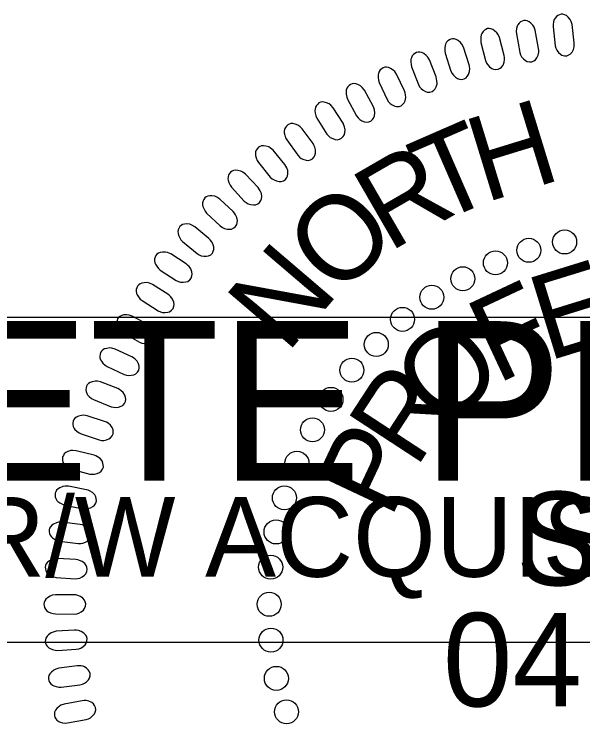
# Model space of a CAD drawing. Extents: x 18938 to 19565, y 6931 to 7973.
# Drawn here: x 19368.08 to 19373.02, y 7502.59 to 7508.75 of the extents above; entities that cross this region are included whole.
import ezdxf

# ---------------------------------------------------------------- set-up
doc = ezdxf.new("R2010")
doc.units = 0
for name, color, linetype in [('Old_Level_10', 7, 'Continuous'), ('Prop Pavement Schedule Description CELL', 7, 'Continuous'), ('Scratch_Level_5', 7, 'Continuous')]:
    doc.layers.add(name, color=color, linetype=linetype)

# ---------------------------------------------------------------- blocks, each defined once
blk = doc.blocks.new('Gregory K. Goins')
at = {"layer": 'Old_Level_10'}
for points in [[(-57.766, 88.076), (-57.995, 89.281), (-58.073, 89.489), (-58.15, 89.617), (-58.292, 89.763), (-58.408, 89.852), (-58.533, 89.91), (-58.643, 89.929), (-58.758, 89.928), (-58.864, 89.887), (-58.975, 89.835), (-59.067, 89.757), (-59.152, 89.639), (-59.195, 89.55), (-59.233, 89.39), (-59.258, 89.203), (-59.251, 89.042), (-59.023, 87.806), (-58.969, 87.644), (-58.899, 87.515), (-58.781, 87.375), (-58.645, 87.259), (-58.534, 87.199), (-58.369, 87.169), (-58.219, 87.178), (-58.079, 87.245), (-57.985, 87.314), (-57.879, 87.435), (-57.794, 87.624), (-57.761, 87.813), (-57.756, 87.946)], [(-55.384, 88.444), (-55.538, 89.661), (-55.602, 89.875), (-55.672, 90.006), (-55.804, 90.161), (-55.914, 90.257), (-56.035, 90.322), (-56.145, 90.349), (-56.258, 90.355), (-56.367, 90.321), (-56.482, 90.276), (-56.578, 90.204), (-56.67, 90.092), (-56.719, 90.005), (-56.767, 89.848), (-56.804, 89.663), (-56.806, 89.502), (-56.656, 88.254), (-56.613, 88.088), (-56.551, 87.955), (-56.442, 87.808), (-56.313, 87.684), (-56.207, 87.617), (-56.044, 87.577), (-55.893, 87.576), (-55.75, 87.634), (-55.652, 87.697), (-55.538, 87.812), (-55.441, 87.995), (-55.397, 88.181), (-55.384, 88.313)], [(-60.071, 87.604), (-60.375, 88.792), (-60.466, 88.995), (-60.552, 89.118), (-60.702, 89.254), (-60.824, 89.336), (-60.952, 89.386), (-61.064, 89.399), (-61.177, 89.39), (-61.281, 89.343), (-61.389, 89.284), (-61.476, 89.2), (-61.552, 89.077), (-61.591, 88.986), (-61.619, 88.823), (-61.632, 88.635), (-61.614, 88.475), (-61.309, 87.256), (-61.245, 87.097), (-61.167, 86.973), (-61.04, 86.841), (-60.897, 86.733), (-60.783, 86.681), (-60.616, 86.661), (-60.466, 86.679), (-60.331, 86.754), (-60.243, 86.829), (-60.144, 86.957), (-60.071, 87.151), (-60.05, 87.342), (-60.053, 87.474)], [(-62.405, 86.983), (-62.783, 88.15), (-62.886, 88.347), (-62.979, 88.464), (-63.138, 88.591), (-63.264, 88.665), (-63.396, 88.706), (-63.508, 88.712), (-63.62, 88.696), (-63.721, 88.643), (-63.825, 88.577), (-63.906, 88.489), (-63.975, 88.361), (-64.008, 88.266), (-64.026, 88.103), (-64.027, 87.914), (-63.999, 87.755), (-63.618, 86.558), (-63.544, 86.404), (-63.459, 86.285), (-63.324, 86.161), (-63.175, 86.063), (-63.058, 86.017), (-62.889, 86.008), (-62.741, 86.035), (-62.611, 86.119), (-62.527, 86.199), (-62.437, 86.333), (-62.376, 86.532), (-62.367, 86.723), (-62.379, 86.856)], [(-64.605, 86.167), (-65.057, 87.308), (-65.172, 87.498), (-65.272, 87.609), (-65.439, 87.725), (-65.569, 87.791), (-65.703, 87.824), (-65.815, 87.823), (-65.926, 87.8), (-66.023, 87.74), (-66.124, 87.668), (-66.199, 87.574), (-66.26, 87.443), (-66.286, 87.347), (-66.294, 87.183), (-66.283, 86.994), (-66.245, 86.838), (-65.79, 85.666), (-65.707, 85.517), (-65.614, 85.404), (-65.471, 85.288), (-65.316, 85.2), (-65.196, 85.161), (-65.028, 85.163), (-64.882, 85.2), (-64.758, 85.292), (-64.679, 85.377), (-64.597, 85.516), (-64.548, 85.718), (-64.552, 85.91), (-64.572, 86.041)], [(-66.723, 85.234), (-67.245, 86.344), (-67.372, 86.526), (-67.479, 86.631), (-67.652, 86.737), (-67.787, 86.794), (-67.922, 86.819), (-68.034, 86.811), (-68.144, 86.781), (-68.237, 86.715), (-68.332, 86.638), (-68.402, 86.539), (-68.454, 86.404), (-68.474, 86.306), (-68.472, 86.142), (-68.449, 85.954), (-68.402, 85.8), (-67.873, 84.661), (-67.781, 84.516), (-67.681, 84.409), (-67.532, 84.303), (-67.371, 84.224), (-67.25, 84.193), (-67.082, 84.206), (-66.938, 84.251), (-66.82, 84.351), (-66.746, 84.441), (-66.674, 84.585), (-66.637, 84.789), (-66.653, 84.98), (-66.681, 85.111)], [(-68.806, 84.22), (-69.397, 85.295), (-69.535, 85.47), (-69.648, 85.567), (-69.828, 85.662), (-69.966, 85.711), (-70.102, 85.727), (-70.213, 85.711), (-70.321, 85.675), (-70.41, 85.604), (-70.501, 85.52), (-70.563, 85.417), (-70.607, 85.279), (-70.621, 85.18), (-70.608, 85.017), (-70.574, 84.83), (-70.517, 84.68), (-69.918, 83.575), (-69.817, 83.437), (-69.71, 83.337), (-69.556, 83.24), (-69.389, 83.171), (-69.266, 83.148), (-69.099, 83.171), (-68.959, 83.226), (-68.847, 83.333), (-68.779, 83.427), (-68.716, 83.576), (-68.693, 83.782), (-68.72, 83.972), (-68.757, 84.099)], [(-70.823, 83.078), (-71.48, 84.114), (-71.63, 84.28), (-71.748, 84.369), (-71.933, 84.453), (-72.074, 84.493), (-72.211, 84.5), (-72.322, 84.478), (-72.427, 84.435), (-72.511, 84.358), (-72.596, 84.269), (-72.652, 84.162), (-72.687, 84.022), (-72.695, 83.923), (-72.672, 83.76), (-72.626, 83.577), (-72.56, 83.429), (-71.893, 82.364), (-71.783, 82.233), (-71.67, 82.139), (-71.509, 82.053), (-71.34, 81.995), (-71.215, 81.979), (-71.05, 82.013), (-70.914, 82.076), (-70.809, 82.19), (-70.747, 82.288), (-70.693, 82.44), (-70.683, 82.648), (-70.723, 82.836), (-70.766, 82.96)], [(-72.824, 81.723), (-73.545, 82.716), (-73.704, 82.872), (-73.828, 82.954), (-74.019, 83.026), (-74.162, 83.057), (-74.299, 83.056), (-74.408, 83.027), (-74.51, 82.977), (-74.589, 82.895), (-74.668, 82.801), (-74.717, 82.691), (-74.744, 82.548), (-74.745, 82.449), (-74.712, 82.288), (-74.655, 82.107), (-74.579, 81.965), (-73.847, 80.944), (-73.729, 80.82), (-73.611, 80.733), (-73.445, 80.657), (-73.272, 80.61), (-73.146, 80.602), (-72.984, 80.646), (-72.851, 80.718), (-72.754, 80.838), (-72.699, 80.939), (-72.654, 81.095), (-72.657, 81.303), (-72.708, 81.488), (-72.76, 81.61)], [(-74.704, 80.335), (-75.486, 81.28), (-75.655, 81.425), (-75.784, 81.5), (-75.978, 81.559), (-76.123, 81.582), (-76.26, 81.572), (-76.366, 81.535), (-76.465, 81.479), (-76.539, 81.392), (-76.612, 81.293), (-76.655, 81.181), (-76.672, 81.037), (-76.667, 80.937), (-76.624, 80.779), (-76.556, 80.603), (-76.471, 80.465), (-75.677, 79.492), (-75.551, 79.376), (-75.427, 79.297), (-75.257, 79.231), (-75.081, 79.195), (-74.955, 79.195), (-74.796, 79.249), (-74.668, 79.329), (-74.579, 79.455), (-74.53, 79.56), (-74.495, 79.718), (-74.512, 79.925), (-74.574, 80.106), (-74.634, 80.225)], [(-76.492, 78.795), (-77.331, 79.69), (-77.509, 79.825), (-77.643, 79.891), (-77.841, 79.938), (-77.986, 79.951), (-78.123, 79.933), (-78.226, 79.89), (-78.322, 79.828), (-78.39, 79.736), (-78.457, 79.632), (-78.492, 79.518), (-78.5, 79.373), (-78.489, 79.274), (-78.436, 79.119), (-78.356, 78.947), (-78.264, 78.816), (-77.409, 77.894), (-77.277, 77.786), (-77.149, 77.715), (-76.974, 77.66), (-76.796, 77.634), (-76.671, 77.642), (-76.516, 77.707), (-76.393, 77.795), (-76.312, 77.926), (-76.269, 78.034), (-76.244, 78.193), (-76.273, 78.399), (-76.348, 78.576), (-76.414, 78.691)], [(-78.154, 77.186), (-79.048, 78.026), (-79.234, 78.149), (-79.371, 78.207), (-79.572, 78.241), (-79.718, 78.246), (-79.853, 78.218), (-79.954, 78.169), (-80.045, 78.101), (-80.107, 78.006), (-80.167, 77.898), (-80.196, 77.782), (-80.195, 77.637), (-80.177, 77.538), (-80.115, 77.387), (-80.025, 77.22), (-79.924, 77.094), (-79.013, 76.229), (-78.874, 76.129), (-78.742, 76.066), (-78.564, 76.022), (-78.386, 76.009), (-78.261, 76.024), (-78.11, 76.098), (-77.993, 76.193), (-77.92, 76.33), (-77.884, 76.44), (-77.87, 76.601), (-77.911, 76.804), (-77.996, 76.976), (-78.07, 77.086)], [(-79.768, 75.399), (-80.712, 76.182), (-80.906, 76.293), (-81.046, 76.342), (-81.249, 76.363), (-81.395, 76.358), (-81.527, 76.323), (-81.625, 76.268), (-81.712, 76.194), (-81.768, 76.095), (-81.821, 75.983), (-81.843, 75.865), (-81.832, 75.721), (-81.809, 75.624), (-81.736, 75.477), (-81.636, 75.315), (-81.528, 75.197), (-80.565, 74.39), (-80.42, 74.299), (-80.284, 74.245), (-80.103, 74.212), (-79.925, 74.209), (-79.801, 74.234), (-79.655, 74.316), (-79.544, 74.418), (-79.479, 74.559), (-79.451, 74.671), (-79.447, 74.833), (-79.501, 75.033), (-79.596, 75.2), (-79.678, 75.305)], [(-81.292, 73.697), (-82.322, 74.363), (-82.527, 74.45), (-82.673, 74.483), (-82.876, 74.48), (-83.021, 74.458), (-83.148, 74.407), (-83.239, 74.341), (-83.317, 74.257), (-83.361, 74.153), (-83.4, 74.036), (-83.407, 73.916), (-83.38, 73.774), (-83.346, 73.68), (-83.256, 73.542), (-83.138, 73.394), (-83.016, 73.289), (-81.965, 72.601), (-81.81, 72.528), (-81.669, 72.49), (-81.486, 72.478), (-81.308, 72.497), (-81.188, 72.536), (-81.053, 72.635), (-80.955, 72.749), (-80.907, 72.897), (-80.892, 73.011), (-80.907, 73.172), (-80.984, 73.365), (-81.099, 73.519), (-81.192, 73.614)], [(-82.507, 71.674), (-83.542, 72.332), (-83.747, 72.418), (-83.893, 72.449), (-84.097, 72.446), (-84.241, 72.422), (-84.369, 72.37), (-84.458, 72.303), (-84.536, 72.219), (-84.579, 72.113), (-84.617, 71.997), (-84.623, 71.876), (-84.595, 71.735), (-84.56, 71.641), (-84.469, 71.504), (-84.35, 71.357), (-84.228, 71.253), (-83.17, 70.573), (-83.015, 70.501), (-82.873, 70.464), (-82.691, 70.454), (-82.513, 70.474), (-82.393, 70.513), (-82.259, 70.614), (-82.162, 70.73), (-82.115, 70.877), (-82.101, 70.992), (-82.117, 71.153), (-82.196, 71.344), (-82.312, 71.497), (-82.405, 71.593)], [(-83.81, 69.625), (-84.885, 70.217), (-85.095, 70.29), (-85.243, 70.311), (-85.445, 70.295), (-85.589, 70.262), (-85.712, 70.203), (-85.797, 70.13), (-85.869, 70.042), (-85.905, 69.934), (-85.937, 69.815), (-85.935, 69.694), (-85.898, 69.554), (-85.857, 69.464), (-85.759, 69.332), (-85.63, 69.193), (-85.501, 69.097), (-84.404, 68.485), (-84.245, 68.422), (-84.101, 68.395), (-83.918, 68.396), (-83.741, 68.427), (-83.624, 68.474), (-83.496, 68.582), (-83.407, 68.704), (-83.37, 68.854), (-83.363, 68.969), (-83.389, 69.129), (-83.48, 69.315), (-83.605, 69.461), (-83.704, 69.55)], [(-84.919, 67.501), (-86.029, 68.024), (-86.243, 68.084), (-86.392, 68.096), (-86.593, 68.067), (-86.734, 68.026), (-86.853, 67.958), (-86.934, 67.88), (-87, 67.787), (-87.03, 67.678), (-87.053, 67.556), (-87.044, 67.437), (-86.999, 67.3), (-86.952, 67.212), (-86.845, 67.087), (-86.708, 66.956), (-86.574, 66.867), (-85.439, 66.325), (-85.277, 66.274), (-85.131, 66.255), (-84.949, 66.268), (-84.775, 66.31), (-84.661, 66.364), (-84.54, 66.48), (-84.458, 66.607), (-84.431, 66.759), (-84.431, 66.876), (-84.467, 67.033), (-84.57, 67.213), (-84.703, 67.35), (-84.808, 67.433)], [(-85.858, 65.383), (-86.998, 65.834), (-87.216, 65.88), (-87.365, 65.884), (-87.565, 65.842), (-87.702, 65.792), (-87.817, 65.717), (-87.893, 65.634), (-87.953, 65.537), (-87.976, 65.426), (-87.992, 65.303), (-87.975, 65.184), (-87.921, 65.05), (-87.869, 64.965), (-87.754, 64.847), (-87.609, 64.726), (-87.47, 64.646), (-86.304, 64.176), (-86.139, 64.135), (-85.992, 64.125), (-85.811, 64.149), (-85.64, 64.202), (-85.529, 64.263), (-85.415, 64.387), (-85.343, 64.518), (-85.324, 64.672), (-85.332, 64.788), (-85.378, 64.943), (-85.492, 65.116), (-85.634, 65.245), (-85.744, 65.321)], [(-86.734, 63.193), (-87.901, 63.572), (-88.121, 63.605), (-88.27, 63.599), (-88.466, 63.545), (-88.601, 63.486), (-88.711, 63.404), (-88.781, 63.317), (-88.834, 63.216), (-88.85, 63.103), (-88.859, 62.98), (-88.834, 62.863), (-88.772, 62.732), (-88.714, 62.65), (-88.593, 62.54), (-88.441, 62.428), (-88.296, 62.357), (-87.103, 61.961), (-86.935, 61.93), (-86.788, 61.93), (-86.609, 61.966), (-86.442, 62.029), (-86.335, 62.097), (-86.23, 62.227), (-86.165, 62.363), (-86.157, 62.518), (-86.172, 62.633), (-86.227, 62.785), (-86.351, 62.951), (-86.502, 63.07), (-86.616, 63.139)], [(-87.438, 60.938), (-88.627, 61.243), (-88.848, 61.261), (-88.997, 61.246), (-89.189, 61.179), (-89.319, 61.113), (-89.425, 61.024), (-89.489, 60.932), (-89.537, 60.829), (-89.545, 60.716), (-89.546, 60.592), (-89.514, 60.475), (-89.444, 60.35), (-89.381, 60.272), (-89.253, 60.169), (-89.094, 60.067), (-88.945, 60.005), (-87.73, 59.685), (-87.56, 59.665), (-87.414, 59.673), (-87.237, 59.721), (-87.074, 59.794), (-86.972, 59.868), (-86.875, 60.006), (-86.819, 60.146), (-86.82, 60.3), (-86.842, 60.414), (-86.907, 60.562), (-87.041, 60.72), (-87.199, 60.83), (-87.317, 60.891)], [(-87.95, 58.642), (-89.154, 58.872), (-89.377, 58.877), (-89.524, 58.852), (-89.712, 58.773), (-89.838, 58.699), (-89.937, 58.603), (-89.996, 58.508), (-90.037, 58.402), (-90.038, 58.288), (-90.031, 58.165), (-89.992, 58.051), (-89.914, 57.929), (-89.847, 57.856), (-89.712, 57.761), (-89.547, 57.669), (-89.395, 57.617), (-88.161, 57.373), (-87.991, 57.364), (-87.845, 57.382), (-87.672, 57.44), (-87.514, 57.524), (-87.417, 57.604), (-87.329, 57.747), (-87.281, 57.891), (-87.292, 58.045), (-87.322, 58.157), (-87.396, 58.301), (-87.539, 58.45), (-87.704, 58.55), (-87.826, 58.603)], [(-88.37, 56.328), (-89.587, 56.482), (-89.809, 56.472), (-89.955, 56.438), (-90.137, 56.348), (-90.258, 56.266), (-90.351, 56.164), (-90.404, 56.066), (-90.438, 55.957), (-90.432, 55.843), (-90.417, 55.72), (-90.371, 55.609), (-90.285, 55.493), (-90.214, 55.424), (-90.074, 55.338), (-89.903, 55.256), (-89.748, 55.214), (-88.502, 55.048), (-88.331, 55.05), (-88.187, 55.077), (-88.018, 55.145), (-87.865, 55.239), (-87.774, 55.326), (-87.694, 55.474), (-87.655, 55.62), (-87.677, 55.773), (-87.713, 55.883), (-87.796, 56.022), (-87.949, 56.161), (-88.119, 56.251), (-88.243, 56.297)], [(-88.656, 53.984), (-89.881, 54.061), (-90.102, 54.038), (-90.245, 53.994), (-90.421, 53.893), (-90.537, 53.803), (-90.624, 53.696), (-90.67, 53.594), (-90.697, 53.484), (-90.684, 53.371), (-90.661, 53.249), (-90.609, 53.141), (-90.516, 53.031), (-90.44, 52.966), (-90.295, 52.889), (-90.12, 52.818), (-89.962, 52.786), (-88.708, 52.699), (-88.537, 52.71), (-88.395, 52.746), (-88.23, 52.826), (-88.084, 52.929), (-87.998, 53.021), (-87.929, 53.174), (-87.899, 53.322), (-87.93, 53.473), (-87.973, 53.581), (-88.064, 53.714), (-88.226, 53.844), (-88.401, 53.923), (-88.528, 53.96)], [(-88.787, 51.633), (-90.013, 51.633), (-90.233, 51.595), (-90.373, 51.544), (-90.542, 51.432), (-90.652, 51.334), (-90.731, 51.222), (-90.771, 51.118), (-90.792, 51.005), (-90.771, 50.894), (-90.742, 50.774), (-90.682, 50.669), (-90.582, 50.565), (-90.503, 50.505), (-90.353, 50.437), (-90.173, 50.378), (-90.014, 50.355), (-88.757, 50.347), (-88.588, 50.369), (-88.448, 50.415), (-88.289, 50.504), (-88.149, 50.616), (-88.069, 50.713), (-88.009, 50.87), (-87.989, 51.02), (-88.029, 51.169), (-88.079, 51.274), (-88.178, 51.401), (-88.348, 51.521), (-88.527, 51.588), (-88.657, 51.618)], [(-88.734, 49.275), (-89.959, 49.199), (-90.175, 49.148), (-90.311, 49.087), (-90.474, 48.964), (-90.578, 48.86), (-90.65, 48.743), (-90.683, 48.637), (-90.696, 48.523), (-90.669, 48.413), (-90.631, 48.295), (-90.566, 48.195), (-90.459, 48.096), (-90.376, 48.042), (-90.222, 47.984), (-90.039, 47.936), (-89.879, 47.923), (-88.624, 47.994), (-88.456, 48.027), (-88.32, 48.081), (-88.166, 48.181), (-88.034, 48.301), (-87.96, 48.402), (-87.91, 48.563), (-87.9, 48.713), (-87.949, 48.86), (-88.005, 48.962), (-88.113, 49.082), (-88.289, 49.191), (-88.473, 49.247), (-88.604, 49.269)], [(-88.569, 46.894), (-89.787, 46.741), (-89.999, 46.676), (-90.132, 46.607), (-90.286, 46.475), (-90.383, 46.364), (-90.448, 46.243), (-90.474, 46.134), (-90.48, 46.02), (-90.446, 45.912), (-90.402, 45.797), (-90.33, 45.7), (-90.217, 45.609), (-90.13, 45.56), (-89.974, 45.512), (-89.788, 45.475), (-89.627, 45.473), (-88.379, 45.622), (-88.214, 45.665), (-88.081, 45.728), (-87.934, 45.836), (-87.809, 45.965), (-87.742, 46.071), (-87.702, 46.235), (-87.702, 46.386), (-87.76, 46.529), (-87.822, 46.627), (-87.937, 46.741), (-88.12, 46.838), (-88.307, 46.882), (-88.439, 46.895)], [(-88.236, 44.569), (-89.441, 44.339), (-89.65, 44.261), (-89.777, 44.185), (-89.923, 44.042), (-90.013, 43.926), (-90.07, 43.801), (-90.089, 43.691), (-90.088, 43.577), (-90.047, 43.471), (-89.995, 43.359), (-89.918, 43.267), (-89.8, 43.183), (-89.71, 43.139), (-89.55, 43.101), (-89.363, 43.076), (-89.202, 43.083), (-87.966, 43.311), (-87.804, 43.365), (-87.675, 43.435), (-87.536, 43.553), (-87.419, 43.69), (-87.359, 43.8), (-87.33, 43.965), (-87.338, 44.116), (-87.405, 44.255), (-87.473, 44.349), (-87.595, 44.455), (-87.784, 44.541), (-87.974, 44.573), (-88.106, 44.578)]]:
    blk.add_lwpolyline(points, close=True, dxfattribs=at)
for centre in [(-56.031, 75.163), (-58.42, 74.606), (-60.65, 73.77), (-62.825, 72.709), (-64.895, 71.475), (-66.847, 70.001), (-68.599, 68.329), (-70.232, 66.616), (-71.626, 64.665), (-72.861, 62.633), (-73.897, 60.403), (-74.734, 58.093), (-75.292, 55.822), (-75.651, 53.472), (-75.748, 50.997), (-75.629, 48.607), (-75.271, 46.057), (-74.595, 43.826)]:
    blk.add_circle(centre, 0.801, dxfattribs=at)
for s, height, rotation, p in [('H', 5.669, 17.0557, (-61.361, 77.767)), ('T', 5.669, 23.5451, (-64.54, 76.357)), ('R', 5.669, 30.0345, (-67.761, 74.438)), ('O', 5.669, 43.0132, (-71.236, 71.41)), ('N', 5.669, 49.5025, (-74.583, 67.655)), ('E', 5.669, 17.1686, (-57.165, 67.198)), ('F', 5.669, 25.1084, (-60.555, 65.659)), ('O', 5.669, 40.988, (-64.252, 62.521)), ('R', 5.669, 56.8676, (-65.966, 59.974)), ('P', 5.669, 64.8074, (-67.652, 56.612)), ('SEAL', 6.2363, 359.9814, (-59.282, 52.264)), ('041709', 6.2363, 359.9814, (-64.157, 44.186))]:
    blk.add_text(s, height=height, rotation=rotation, dxfattribs=at).set_placement(p)

msp = doc.modelspace()

# ---------------------------------------------------------------- linework, layer by layer
at = {"layer": 'Scratch_Level_5'}
msp.add_lwpolyline([(19358.0043, 7503.2984), (19358.0043, 7506.1184), (19375.6443, 7506.1184), (19375.6443, 7503.2984)], close=True, dxfattribs=at)

# ---------------------------------------------------------------- block references
at = {"layer": 'Prop Pavement Schedule Description CELL', "xscale": 0.13, "yscale": 0.13}
msp.add_blockref('Gregory K. Goins', (19380.142, 7497.0001), dxfattribs=at)

# ---------------------------------------------------------------- texts
at = {"layer": 'Scratch_Level_5'}
for s, height, p in [('INCOMPLETE PLANS', 1.3824, (19359.0783, 7504.7024)), ('DO NOT USE FOR R/W ACQUISITION', 0.6912, (19359.4683, 7503.8684))]:
    msp.add_text(s, height=height, dxfattribs=at).set_placement(p)

doc.saveas('drawing.dxf')
